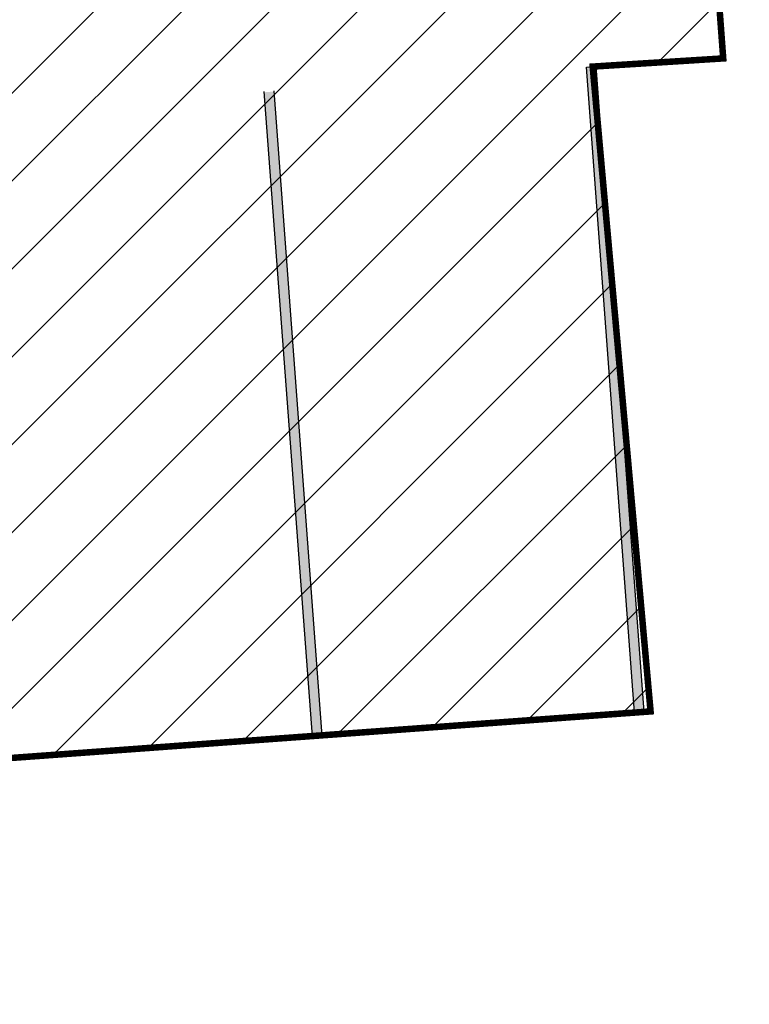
# Model space of a CAD drawing. Header units: millimetres. Extents: x 573132 to 957048, y 21042 to 318066.
# Tile 365 of 425: x 859959 to 865549, y 170836 to 178382. Entities that reach past the tile are written whole.
import ezdxf

# ---------------------------------------------------------------- set-up
doc = ezdxf.new("R2010")
doc.units = ezdxf.units.MM
doc.header["$LTSCALE"] = 2000
for name, color, linetype in [('_NIBSC_A site plan', 7, 'Continuous'), ('_NIBSC_A_parking-bays', 7, 'Continuous'), ('_NIBSC_FM trees 3metre zone', 210, 'Continuous'), ('cad-block.com', 7, 'Continuous')]:
    doc.layers.add(name, color=color, linetype=linetype)

msp = doc.modelspace()

# ---------------------------------------------------------------- hatches: boundary and pattern name
h = msp.add_hatch()
h.set_pattern_fill('ANSI31', color=2, scale=150)
h.set_pattern_definition([(45, (-73644.35, -3403.46), (-336.7596, 336.7596), [])])
h.paths.add_polyline_path([(864792.8, 173080.8), (864349.1, 178022.7), (865349.4, 178085.4), (864538.5, 189020.2), (812335.3, 185127), (812803, 179760.7), (810219.1, 179634.3), (810520.8, 174703.5), (813609.6, 174892.5), (813975.7, 169380.4)])
h = msp.add_hatch(color=7)
h.dxf.hatch_style = 1
h.paths.add_polyline_path([(864376.2, 178019.2), (864301.4, 178013.6), (864658.4, 173227), (864733.2, 173232.5)])
h = msp.add_hatch(color=7)
h.dxf.hatch_style = 1
h.paths.add_polyline_path([(864376.6, 178013.7), (864301.8, 178008.2), (864670, 173071.8), (864744.8, 173077.4)])
h = msp.add_hatch(color=7)
h.dxf.hatch_style = 1
h.paths.add_polyline_path([(861907.8, 177831.5), (861833, 177826), (862201.3, 172887.7), (862276.1, 172893.3)])
h = msp.add_hatch(color=7)
h.dxf.hatch_style = 1
h.paths.add_polyline_path([(861907.9, 177831.4), (861833.1, 177825.8), (862190, 173039.2), (862264.8, 173044.7)])
at = {"layer": '_NIBSC_FM trees 3metre zone'}
h = msp.add_hatch(dxfattribs=at)
h.set_pattern_fill('ANSI31', color=256, scale=1500)
h.set_pattern_definition([(45, (0, -300000), (-3367.596, 3367.596), [])])
h.paths.add_polyline_path([(593903.2, 232617.7), (679741.5, 243682.5), (730246.2, 249484.4), (739010, 251812.5), (755357.3, 259572.6), (798190.5, 265511.7), (811700.6, 266996.3), (863086.4, 275757), (876855.1, 143047.8), (913767.4, 142393.8), (912963.3, 130302.9), (912377.4, 121144.5), (904518.6, 98597.9), (903417.9, 94708.4), (895370.5, 63435.9), (848719, 56730), (841118.6, 53483.2), (784097.4, 45680.2), (763757.6, 42853.6), (670408.4, 24434.5), (665577.7, 34769.6), (663265.2, 39852.7), (610755, 158063.7), (608829.3, 162279.9), (603679.1, 173549.1), (597792.5, 194109.5)])
h.paths.add_polyline_path([(597181.3, 230015.5), (680104.5, 240704.4), (730805.4, 246528.9), (740047.1, 248984), (756226.7, 256664.5), (798560.4, 262534.3), (812116.9, 264024), (860432.9, 272261.3), (874145.3, 140095.4), (910565, 139450.1), (909969.7, 130498.2), (909409.7, 121745), (901656.3, 99500.9), (900521.5, 95490.8), (892963.6, 66120.8), (847902.5, 59643.5), (840311.6, 56400.8), (783687.5, 48652), (763260.4, 45813.4), (672131.7, 27832.4), (668302, 36025.9), (666001.5, 41082.8), (613490.4, 159295.9), (611558.1, 163526.3), (606501.3, 174591.3), (600750.4, 194677.7)], flags=16)

# ---------------------------------------------------------------- linework, layer by layer
at = {"color": 7}
for p, q in [((864670, 173071.8), (864301, 178019.3)), ((862201.3, 172887.7), (861832.6, 177831.5)), ((862276.1, 172893.3), (861907.4, 177837.1))]:
    msp.add_line(p, q, dxfattribs=at)
at = {"color": 7, "const_width": 50}
msp.add_lwpolyline([(812335.3, 185127), (864538.5, 189020.2), (865349.4, 178085.4), (864349.1, 178022.7), (864792.8, 173080.8), (813975.7, 169380.4), (813609.6, 174892.5), (810520.8, 174703.5), (810219.1, 179634.3), (812803, 179760.7), (812335.3, 185127)], dxfattribs=at)
at = {"layer": '_NIBSC_A site plan'}
msp.add_lwpolyline([(864850.5, 184189.7, 0, 0, 0), (865301.3, 178082, 75, 75, 0)], format="xyseb", dxfattribs=at)
at = {"layer": '_NIBSC_A_parking-bays'}
for p, q in [((864744.8, 173077.4), (864375.8, 178024.9)), ((837327.4, 171032.7), (864744.8, 173077.4))]:
    msp.add_line(p, q, dxfattribs=at)
at = {"layer": 'cad-block.com', "color": 7}
msp.add_line((864301, 178019.3), (865301.3, 178082), dxfattribs=at)

doc.saveas('drawing.dxf')
